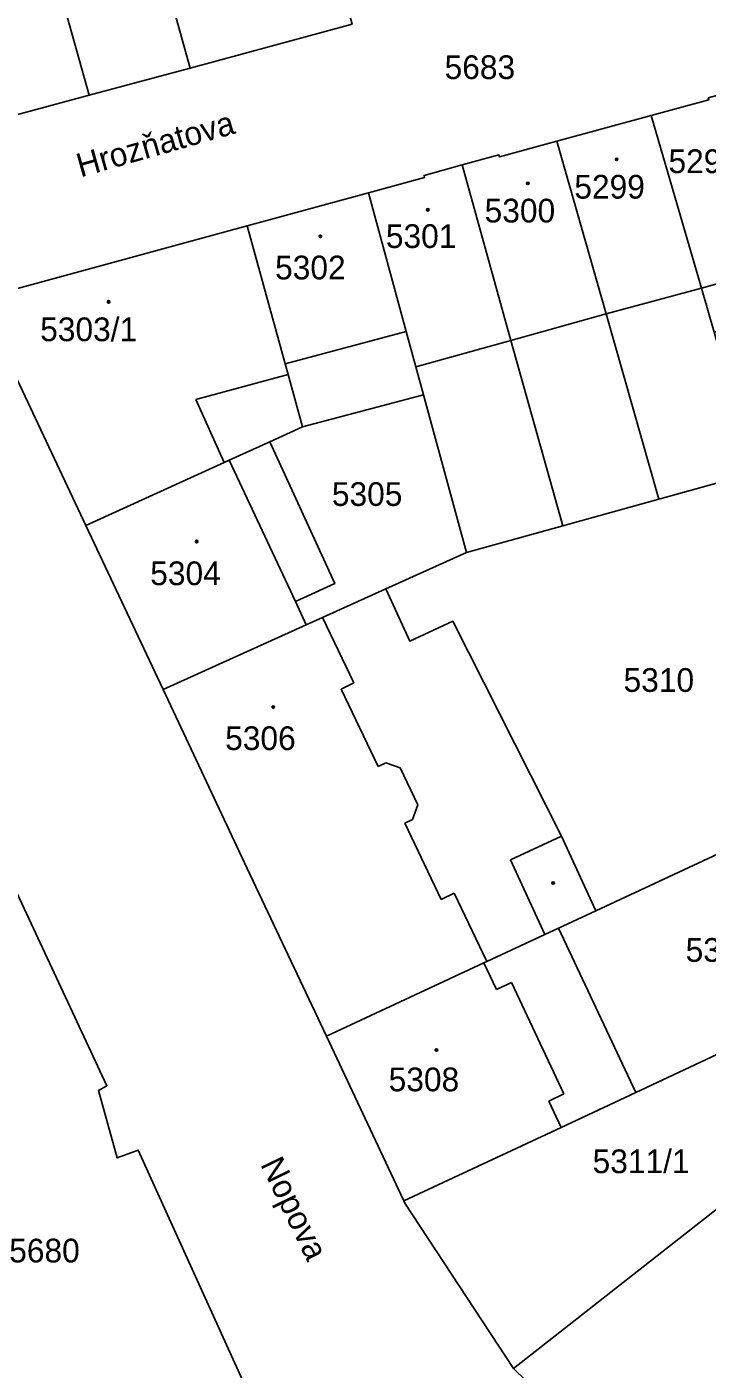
# Model space of a CAD drawing. Extents: x -596233 to -595156, y -1161235 to -1159375.
# Drawn here: x -595296 to -595247.3, y -1160675.3 to -1160579.1 of the extents above; entities that cross this region are included whole.
import ezdxf

# ---------------------------------------------------------------- set-up
doc = ezdxf.new("R2010")
doc.units = 0
for name, color, linetype in [('KN_CAR_KR', 7, 'Continuous'), ('KN_KULTURY', 7, 'Continuous'), ('KN_PARC_CIS_POZ', 7, 'Continuous'), ('KN_PARC_CIS_STAV', 7, 'Continuous'), ('KN_PARC_PLOCHA', 7, 'Continuous'), ('KN_ULICE', 7, 'Continuous'), ('parcely_l', 7, 'Continuous')]:
    doc.layers.add(name, color=color, linetype=linetype)

msp = doc.modelspace()

# ---------------------------------------------------------------- linework, layer by layer
at = {"layer": 'KN_CAR_KR'}
for points in [[(-595247.69, -1160597.82), (-595240.96, -1160595.95)], [(-595254.52, -1160599.66), (-595247.69, -1160597.82)], [(-595261.34, -1160601.57), (-595254.52, -1160599.66)], [(-595277.52, -1160603.25), (-595268.84, -1160600.94)], [(-595268.15, -1160603.47), (-595261.34, -1160601.57)], [(-595277.31, -1160604.02), (-595283.94, -1160605.81)], [(-595283.94, -1160605.81), (-595281.89, -1160610.33)], [(-595281.53, -1160610.16), (-595276.79, -1160620.3)], [(-595274.84, -1160621.44), (-595272.6, -1160626.13)], [(-595272.6, -1160626.13), (-595273.51, -1160626.57)], [(-595273.51, -1160626.57), (-595270.86, -1160632.12)], [(-595270.86, -1160632.12), (-595270.32, -1160631.86)], [(-595270.32, -1160631.86), (-595269.27, -1160632.22)], [(-595269.27, -1160632.22), (-595268.02, -1160634.86)], [(-595268.02, -1160634.86), (-595268.4, -1160635.93)], [(-595268.4, -1160635.93), (-595268.94, -1160636.19)], [(-595268.94, -1160636.19), (-595266.34, -1160641.65)], [(-595257.72, -1160637.12), (-595261.37, -1160638.8)], [(-595261.37, -1160638.8), (-595258.9, -1160644.16)], [(-595266.34, -1160641.65), (-595265.4, -1160641.2)], [(-595265.4, -1160641.2), (-595263.06, -1160646.09)], [(-595263.28, -1160646.2), (-595262.38, -1160648.11)], [(-595262.38, -1160648.11), (-595261.29, -1160647.6)], [(-595261.29, -1160647.6), (-595257.54, -1160655.58)], [(-595257.54, -1160655.58), (-595258.63, -1160656.1)], [(-595258.63, -1160656.1), (-595257.73, -1160657.99)]]:
    msp.add_lwpolyline(points, dxfattribs=at)
at = {"layer": 'KN_KULTURY'}
for centre, radius in [((-595253.76, -1160588.6), 0.09), ((-595253.76, -1160588.6), 0.0398), ((-595260.13, -1160590.31), 0.09), ((-595260.13, -1160590.31), 0.0398), ((-595267.3, -1160592.21), 0.09), ((-595267.3, -1160592.21), 0.0398), ((-595275, -1160594.11), 0.09), ((-595275, -1160594.11), 0.0398), ((-595290.18, -1160598.81), 0.09), ((-595290.18, -1160598.81), 0.0398), ((-595283.87, -1160615.99), 0.09), ((-595283.87, -1160615.99), 0.0398), ((-595278.38, -1160627.86), 0.09), ((-595278.38, -1160627.86), 0.0398), ((-595258.31, -1160640.47), 0.09), ((-595258.31, -1160640.47), 0.0398), ((-595266.68, -1160652.44), 0.09), ((-595266.68, -1160652.44), 0.0398)]:
    msp.add_circle(centre, radius, dxfattribs=at)
at = {"layer": 'KN_PARC_PLOCHA'}
for points in [[(-595277.62, -1160682.64), (-595288.06, -1160659.62), (-595289.56, -1160660.18), (-595290.91, -1160655.35), (-595290.3, -1160655), (-595300.36, -1160633.47), (-595312.29, -1160607.95), (-595317.89, -1160591.17), (-595319.17, -1160588.05), (-595331.71, -1160557.35), (-595328.67, -1160556.9), (-595319.87, -1160555.6), (-595317.46, -1160555.24), (-595304.36, -1160587.43), (-595299.47, -1160598.59), (-595296.93, -1160603.98), (-595291.81, -1160614.85), (-595286.27, -1160626.61), (-595280.24, -1160639.42), (-595274.57, -1160651.45), (-595269.01, -1160663.26), (-595268.94, -1160663.41), (-595261.16, -1160675.27), (-595251.23, -1160684.93)], [(-595213.77, -1160575.21), (-595228.87, -1160579.33), (-595237.79, -1160581.77), (-595241.87, -1160582.88), (-595241.91, -1160582.74), (-595244.58, -1160583.47), (-595247.2, -1160584.19), (-595247.16, -1160584.33), (-595251.29, -1160585.46), (-595258.05, -1160587.3), (-595262.16, -1160588.42), (-595262.2, -1160588.28), (-595264.84, -1160589), (-595267.57, -1160589.75), (-595267.53, -1160589.89), (-595271.55, -1160590.99), (-595280.24, -1160593.36), (-595294.35, -1160597.2), (-595299.47, -1160598.59)], [(-595301.22, -1160586.59), (-595291.57, -1160584), (-595284.33, -1160582.06), (-595272.73, -1160578.9)], [(-595355.44, -1160686.95), (-595361.47, -1160666.82), (-595374.78, -1160623.64), (-595374.59, -1160623.05), (-595374.22, -1160622.7), (-595367.16, -1160620.9), (-595366.55, -1160620.79), (-595362.84, -1160620.13), (-595356.51, -1160618.22), (-595347.86, -1160646.94), (-595300.36, -1160633.47), (-595290.3, -1160655), (-595290.91, -1160655.35), (-595289.56, -1160660.18), (-595288.06, -1160659.62), (-595277.62, -1160682.64)]]:
    msp.add_lwpolyline(points, dxfattribs=at)
for points in [[(-595276.72, -1160564.35), (-595275.86, -1160567.48), (-595275.74, -1160567.93), (-595272.73, -1160578.9), (-595284.33, -1160582.06), (-595287.33, -1160571.32), (-595287.37, -1160571.16), (-595288.21, -1160568.16), (-595288.73, -1160566.29), (-595277.05, -1160563.14)], [(-595295.44, -1160570.13), (-595294.57, -1160573.26), (-595294.22, -1160574.5), (-595291.57, -1160584), (-595301.22, -1160586.59), (-595305.18, -1160572.43), (-595306.31, -1160568.38), (-595296.66, -1160565.79)], [(-595284.33, -1160582.06), (-595291.57, -1160584), (-595294.22, -1160574.5), (-595294.57, -1160573.26), (-595295.44, -1160570.13), (-595288.21, -1160568.16), (-595287.37, -1160571.16), (-595287.33, -1160571.32)], [(-595240.05, -1160599.1), (-595246.77, -1160600.98), (-595247.69, -1160597.82), (-595251.29, -1160585.46), (-595247.16, -1160584.33), (-595247.2, -1160584.19), (-595244.58, -1160583.47), (-595240.96, -1160595.95)], [(-595246.77, -1160600.98), (-595243.84, -1160611.05), (-595250.73, -1160612.96), (-595254.52, -1160599.66), (-595258.05, -1160587.3), (-595251.29, -1160585.46), (-595247.69, -1160597.82)], [(-595250.73, -1160612.96), (-595257.63, -1160614.86), (-595261.34, -1160601.57), (-595264.84, -1160589), (-595262.2, -1160588.28), (-595262.16, -1160588.42), (-595258.05, -1160587.3), (-595254.52, -1160599.66)], [(-595257.63, -1160614.86), (-595264.52, -1160616.77), (-595267.6, -1160605.48), (-595268.15, -1160603.47), (-595268.84, -1160600.94), (-595271.55, -1160590.99), (-595267.53, -1160589.89), (-595267.57, -1160589.75), (-595264.84, -1160589), (-595261.34, -1160601.57)], [(-595267.6, -1160605.48), (-595276.28, -1160607.77), (-595277.31, -1160604.02), (-595277.52, -1160603.25), (-595280.24, -1160593.36), (-595271.55, -1160590.99), (-595268.84, -1160600.94), (-595268.15, -1160603.47)], [(-595276.28, -1160607.77), (-595278.62, -1160608.84), (-595281.53, -1160610.16), (-595281.89, -1160610.33), (-595291.81, -1160614.85), (-595296.93, -1160603.98), (-595299.47, -1160598.59), (-595294.35, -1160597.2), (-595280.24, -1160593.36), (-595277.52, -1160603.25), (-595277.31, -1160604.02)], [(-595264.52, -1160616.77), (-595270.31, -1160619.39), (-595274.84, -1160621.44), (-595276.01, -1160621.97), (-595276.79, -1160620.3), (-595273.97, -1160619.01), (-595278.62, -1160608.84), (-595276.28, -1160607.77), (-595267.6, -1160605.48)], [(-595276.01, -1160621.97), (-595286.27, -1160626.61), (-595291.81, -1160614.85), (-595281.89, -1160610.33), (-595281.53, -1160610.16), (-595278.62, -1160608.84), (-595273.97, -1160619.01), (-595276.79, -1160620.3)], [(-595239.25, -1160620.41), (-595233.94, -1160632.57), (-595239.5, -1160635.14), (-595255.26, -1160642.47), (-595257.72, -1160637.12), (-595265.5, -1160621.71), (-595268.59, -1160623.13), (-595270.31, -1160619.39), (-595264.52, -1160616.77), (-595257.63, -1160614.86), (-595250.73, -1160612.96), (-595243.84, -1160611.05), (-595240.89, -1160621.18)], [(-595255.26, -1160642.47), (-595257.93, -1160643.71), (-595258.9, -1160644.16), (-595263.06, -1160646.09), (-595263.28, -1160646.2), (-595274.57, -1160651.45), (-595280.24, -1160639.42), (-595286.27, -1160626.61), (-595276.01, -1160621.97), (-595274.84, -1160621.44), (-595270.31, -1160619.39), (-595268.59, -1160623.13), (-595265.5, -1160621.71), (-595257.72, -1160637.12)], [(-595234.6, -1160647.15), (-595252.38, -1160655.5), (-595257.93, -1160643.71), (-595255.26, -1160642.47), (-595239.5, -1160635.14)], [(-595252.38, -1160655.5), (-595257.73, -1160657.99), (-595269.01, -1160663.26), (-595274.57, -1160651.45), (-595263.28, -1160646.2), (-595263.06, -1160646.09), (-595258.9, -1160644.16), (-595257.93, -1160643.71)], [(-595231.7, -1160652.17), (-595261.16, -1160675.27), (-595268.94, -1160663.41), (-595269.01, -1160663.26), (-595257.73, -1160657.99), (-595252.38, -1160655.5), (-595234.6, -1160647.15), (-595234.06, -1160646.9)], [(-595242.58, -1160691.53), (-595251.23, -1160684.93), (-595261.16, -1160675.27), (-595231.7, -1160652.17), (-595229.48, -1160657.15), (-595227.1, -1160662.42), (-595226.15, -1160666.16), (-595226.72, -1160670.73)]]:
    msp.add_lwpolyline(points, close=True, dxfattribs=at)
at = {"layer": 'parcely_l'}
for points in [[(-595284.33, -1160582.06), (-595287.33, -1160571.32), (-595287.37, -1160571.16), (-595288.21, -1160568.16)], [(-595295.44, -1160570.13), (-595294.57, -1160573.26), (-595294.22, -1160574.5), (-595291.57, -1160584)], [(-595272.73, -1160578.9), (-595284.33, -1160582.06)], [(-595291.57, -1160584), (-595284.33, -1160582.06)], [(-595244.58, -1160583.47), (-595247.2, -1160584.19), (-595247.16, -1160584.33), (-595251.29, -1160585.46)], [(-595291.57, -1160584), (-595301.22, -1160586.59)], [(-595258.05, -1160587.3), (-595251.29, -1160585.46)], [(-595251.29, -1160585.46), (-595247.69, -1160597.82), (-595246.77, -1160600.98)], [(-595264.84, -1160589), (-595262.2, -1160588.28), (-595262.16, -1160588.42), (-595258.05, -1160587.3)], [(-595258.05, -1160587.3), (-595254.52, -1160599.66), (-595250.73, -1160612.96)], [(-595264.84, -1160589), (-595267.57, -1160589.75), (-595267.53, -1160589.89), (-595271.55, -1160590.99)], [(-595257.63, -1160614.86), (-595261.34, -1160601.57), (-595264.84, -1160589)], [(-595280.24, -1160593.36), (-595271.55, -1160590.99)], [(-595271.55, -1160590.99), (-595268.84, -1160600.94), (-595268.15, -1160603.47), (-595267.6, -1160605.48)], [(-595299.47, -1160598.59), (-595294.35, -1160597.2), (-595280.24, -1160593.36)], [(-595280.24, -1160593.36), (-595277.52, -1160603.25), (-595277.31, -1160604.02), (-595276.28, -1160607.77)], [(-595291.81, -1160614.85), (-595296.93, -1160603.98), (-595299.47, -1160598.59)], [(-595267.6, -1160605.48), (-595276.28, -1160607.77)], [(-595264.52, -1160616.77), (-595267.6, -1160605.48)], [(-595276.28, -1160607.77), (-595278.62, -1160608.84)], [(-595291.81, -1160614.85), (-595281.89, -1160610.33), (-595281.53, -1160610.16), (-595278.62, -1160608.84)], [(-595278.62, -1160608.84), (-595273.97, -1160619.01), (-595276.79, -1160620.3), (-595276.01, -1160621.97)], [(-595243.84, -1160611.05), (-595250.73, -1160612.96)], [(-595250.73, -1160612.96), (-595257.63, -1160614.86)], [(-595286.27, -1160626.61), (-595291.81, -1160614.85)], [(-595257.63, -1160614.86), (-595264.52, -1160616.77)], [(-595264.52, -1160616.77), (-595270.31, -1160619.39)], [(-595270.31, -1160619.39), (-595274.84, -1160621.44), (-595276.01, -1160621.97)], [(-595270.31, -1160619.39), (-595268.59, -1160623.13), (-595265.5, -1160621.71), (-595257.72, -1160637.12), (-595255.26, -1160642.47)], [(-595276.01, -1160621.97), (-595286.27, -1160626.61)], [(-595274.57, -1160651.45), (-595280.24, -1160639.42), (-595286.27, -1160626.61)], [(-595300.36, -1160633.47), (-595290.3, -1160655), (-595290.91, -1160655.35), (-595289.56, -1160660.18), (-595288.06, -1160659.62), (-595277.62, -1160682.64)], [(-595255.26, -1160642.47), (-595239.5, -1160635.14)], [(-595257.93, -1160643.71), (-595255.26, -1160642.47)], [(-595257.93, -1160643.71), (-595258.9, -1160644.16), (-595263.06, -1160646.09), (-595263.28, -1160646.2), (-595274.57, -1160651.45)], [(-595252.38, -1160655.5), (-595257.93, -1160643.71)], [(-595252.38, -1160655.5), (-595234.6, -1160647.15)], [(-595269.01, -1160663.26), (-595274.57, -1160651.45)], [(-595261.16, -1160675.27), (-595231.7, -1160652.17)], [(-595269.01, -1160663.26), (-595257.73, -1160657.99), (-595252.38, -1160655.5)], [(-595261.16, -1160675.27), (-595268.94, -1160663.41), (-595269.01, -1160663.26)], [(-595242.58, -1160691.53), (-595251.23, -1160684.93), (-595261.16, -1160675.27)]]:
    msp.add_lwpolyline(points, dxfattribs=at)

# ---------------------------------------------------------------- texts
at = {"layer": 'KN_PARC_CIS_POZ'}
for s, p in [('5683', (-595266.0966, -1160582.84)), ('5305', (-595274.1766, -1160613.44)), ('5310', (-595253.2666, -1160626.77)), ('5309', (-595248.8166, -1160646.12)), ('5311/1', (-595255.4866, -1160661.27)), ('5680', (-595297.3066, -1160667.67))]:
    msp.add_text(s, height=1.7, dxfattribs=at).set_placement(p)
at = {"layer": 'KN_PARC_CIS_STAV'}
for s, p in [('5297', (-595250.0466, -1160589.58)), ('5299', (-595256.7966, -1160591.41)), ('5300', (-595263.2266, -1160593.12)), ('5301', (-595270.3066, -1160594.95)), ('5302', (-595278.2466, -1160597.2)), ('5303/1', (-595295.0866, -1160601.63)), ('5304', (-595287.1966, -1160619.12)), ('5306', (-595281.8266, -1160630.94)), ('5308', (-595270.1066, -1160655.4))]:
    msp.add_text(s, height=1.7, dxfattribs=at).set_placement(p)
at = {"layer": 'KN_ULICE'}
for s, rotation, p in [('Hrozňatova', 15.849286, (-595292.1942, -1160589.894)), ('Nopova', 295.809378, (-595279.3271, -1160660.6339))]:
    msp.add_text(s, height=1.7, rotation=rotation, dxfattribs=at).set_placement(p)

doc.saveas('drawing.dxf')
